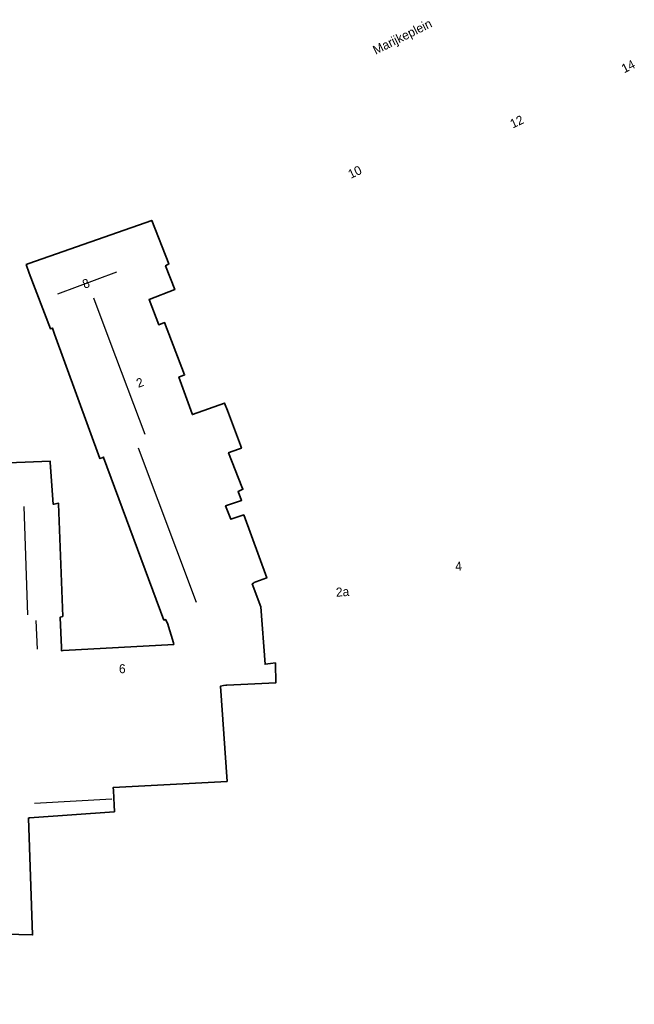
# Model space of a CAD drawing. Header units: metres. Extents: x 169249 to 194689, y 406250 to 412203.
# Tile 318 of 442: x 187909 to 187978, y 411067 to 411177. Entities that reach past the tile are written whole.
import ezdxf
from ezdxf.enums import TextEntityAlignment as Align

# ---------------------------------------------------------------- set-up
doc = ezdxf.new("R2010")
doc.units = ezdxf.units.M
for name, color, linetype in [('BGT_NLCS_N264$0$B-WE-KG-KADASTRAAL_NOK-G', 252, 'CONTINUOUS'), ('BGT_NLCS_N264$0$Label_Nummeraanduidingreeks', 252, 'CONTINUOUS'), ('BGT_NLCS_N264$0$Label_Openbareruimte', 252, 'CONTINUOUS')]:
    doc.layers.add(name, color=color, linetype=linetype)
doc.layers.add('BGT_NLCS_N264$0$B-WE-OG-TOPOGRAFIE_BEBOUWING-G', color=252, linetype='CONTINUOUS', lineweight=35)
doc.layers.add('X-XX-AL-REFERENTIE-G', color=7, linetype='CONTINUOUS', lineweight=18)
doc.styles.add('BGT_NLCS_N264$0$STANDARD', font='txt')

# ---------------------------------------------------------------- blocks, each defined once
blk = doc.blocks.new('BGT_NLCS_N264')
at = {"layer": 'BGT_NLCS_N264$0$B-WE-KG-KADASTRAAL_NOK-G'}
for p, q in [((187913.23, 411146.77, 18.87), (187919.81, 411149.23, 18.88)), ((187928.69, 411112.31, 16.31), (187922.23, 411129.53, 16.23)), ((187909.4, 411123.02, 16), (187909.81, 411110.95, 15.93)), ((187910.74, 411110.29, 15.49), (187910.89, 411107.09, 15.48)), ((187910.59, 411089.91, 16.89), (187919.25, 411090.39, 16.87))]:
    blk.add_line(p, q, dxfattribs=at)
blk.add_polyline3d([(187922.97, 411131.06, 18.19), (187919.07, 411141.41, 18.2), (187917.24, 411146.26, 18.21)], dxfattribs=at)
at = {"layer": 'BGT_NLCS_N264$0$B-WE-OG-TOPOGRAFIE_BEBOUWING-G'}
for points in [[(187905.76, 411127.83, 13.86), (187912.34, 411128.09, 13.83), (187912.35, 411127.94, 13.85), (187912.71, 411123.27, 14.32), (187912.77, 411123.28, 14.32), (187913.3, 411123.39, 14.34), (187913.3, 411123.32, 14.34), (187913.76, 411110.75, 14.24), (187913.49, 411110.69, 14.25), (187913.49, 411110.65, 14.25), (187913.63, 411107.29, 14.21), (187913.62, 411106.93, 15.74), (187913.81, 411106.94, 15.75), (187926.16, 411107.63, 15.75), (187926.13, 411107.81, 14.25), (187925.46, 411109.99, 14.25), (187925.25, 411110.4, 14.66), (187925.06, 411110.35, 14.64), (187918.33, 411128.5, 14.61), (187918.32, 411128.53, 14.61), (187918.15, 411128.46, 14.61), (187917.92, 411128.37, 14.61), (187912.84, 411142.26, 17.45), (187912.63, 411142.93, 17.46), (187912.38, 411142.87, 17.46), (187910.01, 411149.06, 17.45), (187909.69, 411150.03, 15.64), (187909.96, 411150.13, 15.63), (187923.7, 411154.96, 15.09), (187925.61, 411150.1, 14.75), (187925.25, 411149.9, 14.19), (187926.27, 411147.23, 14.22), (187923.41, 411146.14, 14.55), (187924.48, 411143.31, 14.43), (187925.13, 411143.55, 13.87), (187927.37, 411137.71, 13.87), (187926.74, 411137.46, 14.62), (187928.21, 411133.38, 14.25), (187928.25, 411133.28, 14.24), (187931.84, 411134.57, 13.64), (187932.15, 411133.74, 13.64), (187933.61, 411129.86, 13.64), (187933.72, 411129.55, 13.64), (187932.55, 411129.12, 13.58), (187932.28, 411129.02, 13.57), (187933.78, 411125.22, 13.57), (187933.89, 411124.95, 13.57), (187933.34, 411124.71, 13.57), (187933.74, 411123.71, 13.59), (187931.95, 411123.09, 14.09), (187932.54, 411121.61, 13.98), (187933.98, 411122.08, 13.64), (187936.54, 411115.05, 13.63), (187935.34, 411114.6, 13.67), (187935.15, 411114.53, 14.16), (187935.06, 411114.47, 14.28), (187934.93, 411114.39, 14.46), (187935.87, 411111.82, 14.44), (187936.35, 411105.42, 14.42), (187936.96, 411105.49, 14.37), (187937.51, 411105.56, 14.33), (187937.51, 411105.5, 14.33), (187937.57, 411103.35, 14.36), (187932.1, 411103.08, 14.38), (187931.96, 411103.07, 14.65), (187931.7, 411103.03, 15.15), (187931.39, 411102.99, 15.76), (187932.11, 411092.35, 15.72), (187919.41, 411091.68, 15.74), (187919.43, 411091.31, 15.74), (187919.51, 411089.71, 15.75)], [(187919.51, 411089.71, 15.75), (187919.55, 411088.97, 15.76), (187919.51, 411088.96, 15.76), (187910.05, 411088.26, 15.72), (187909.92, 411088.25, 15.72), (187910.4, 411075.22, 15.77), (187893.74, 411075.62, 15.66), (187893.74, 411075.58, 15.56), (187893.68, 411075.19, 14.58), (187892.72, 411069.69, 14.72), (187892.48, 411069.43, 14.61), (187888.04, 411070.4, 14.71), (187887.99, 411070.39, 18.11), (187886.65, 411063.54, 18.3)]]:
    blk.add_polyline3d(points, dxfattribs=at)
at = {"layer": 'BGT_NLCS_N264$0$Label_Nummeraanduidingreeks', "color": 7, "lineweight": 18, "style": 'BGT_NLCS_N264$0$STANDARD'}
for s, rotation, p in [('14', 26.5, (187976.91, 411172.14)), ('12', 25.4, (187964.47, 411165.98)), ('10', 25.6, (187946.38, 411160.35)), ('8', 20.5, (187916.36, 411147.91)), ('2', 20.5, (187922.37, 411136.86)), ('4', 3.7, (187957.96, 411116.37)), ('2a', 3.9, (187945.01, 411113.5))]:
    blk.add_text(s, height=1, rotation=rotation, dxfattribs=at).set_placement(p, align=Align.MIDDLE)
blk.add_text('6', height=1, dxfattribs=at).set_placement((187920.41, 411104.92), align=Align.MIDDLE)
at = {"layer": 'BGT_NLCS_N264$0$Label_Openbareruimte', "color": 252, "lineweight": 18, "style": 'BGT_NLCS_N264$0$STANDARD'}
blk.add_text('Marijkeplein', height=1, rotation=26.2319, dxfattribs=at).set_placement((187951.74, 411175.35), align=Align.MIDDLE)

msp = doc.modelspace()

# ---------------------------------------------------------------- block references
at = {"layer": 'X-XX-AL-REFERENTIE-G'}
msp.add_blockref('BGT_NLCS_N264', (0, 0), dxfattribs=at)

doc.saveas('drawing.dxf')
